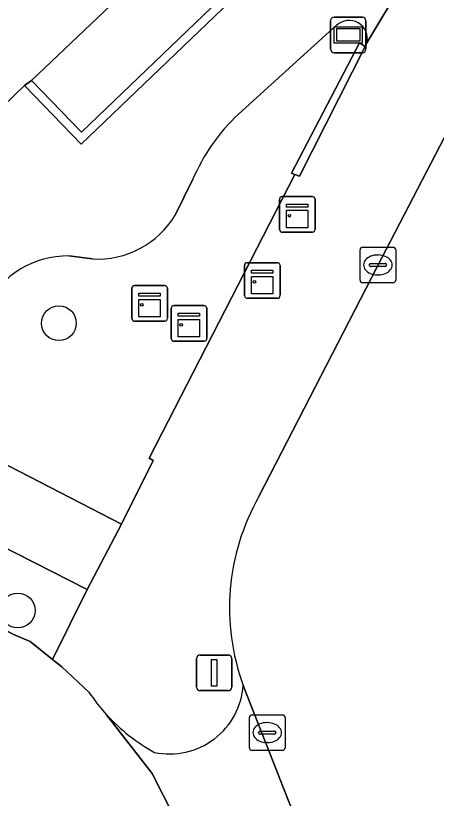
# Model space of a CAD drawing. Extents: x 160349 to 161355, y 381727 to 382854.
# Drawn here: x 161003.61 to 161015.41, y 382550.92 to 382572.91 of the extents above; entities that cross this region are included whole.
import ezdxf

# ---------------------------------------------------------------- set-up
doc = ezdxf.new("R2010")
doc.units = 0
for name, color, linetype in [('IMGEO_Boom', 7, 'Continuous'), ('IMGEO_Erf', 7, 'Continuous'), ('IMGEO_Groenvoorziening', 7, 'Continuous'), ('IMGEO_Informatiebord', 7, 'Continuous'), ('IMGEO_Kast', 7, 'Continuous'), ('IMGEO_Kolk', 7, 'Continuous'), ('IMGEO_Lichtmast', 7, 'Continuous'), ('IMGEO_Muur', 7, 'Continuous'), ('IMGEO_Rijbaan_lokaal_open', 7, 'Continuous'), ('IMGEO_Rioolput', 7, 'Continuous'), ('IMGEO_Terreindeel_gesloten', 7, 'Continuous'), ('IMGEO_Voetpad_open', 7, 'Continuous')]:
    doc.layers.add(name, color=color, linetype=linetype)

msp = doc.modelspace()

# ---------------------------------------------------------------- linework, layer by layer
at = {"layer": 'IMGEO_Boom'}
for centre in [(161004.822, 382564.267), (161003.667, 382556.199)]:
    msp.add_circle(centre, 0.489, dxfattribs=at)
at = {"layer": 'IMGEO_Erf'}
msp.add_lwpolyline([(161025.627, 382605.267), (161006.656, 382587.469), (161001.529, 382592.934), (161000, 382591.499), (160999.408, 382590.944), (161000, 382590.313), (161001.403, 382588.818), (161000, 382587.502), (160990.223, 382578.329), (160993.459, 382574.88), (160994.129, 382575.546), (160993.522, 382576.175), (161003.986, 382586.265), (161004.201, 382586.453), (161011.989, 382578.345), (161007.383, 382573.923), (161007.204, 382574.093), (161004.054, 382571.089), (161005.455, 382569.633), (161013.198, 382577.08), (161013.378, 382576.912), (161015.075, 382578.608), (161013.195, 382580.567), (161018.943, 382586.171)], dxfattribs=at)
at = {"layer": 'IMGEO_Groenvoorziening'}
for points in [[(161012.613, 382572.635), (161009.864, 382570.144)], [(160991.234, 382569.883), (160990.257, 382568.875), (160991.882, 382567.364), (160996.244, 382563.958), (161006.583, 382558.627), (161007.465, 382560.409), (161007.353, 382560.48), (161011.447, 382568.444), (161011.346, 382568.485), (161013.259, 382572.142), (161013.42, 382572.043), (161013.466, 382572.142)], [(161008.571, 382568.294), (161008.083, 382567.303)], [(161005.764, 382566.074), (161005.104, 382566.157)], [(161003.168, 382555.734), (161003.53, 382555.537), (161004.015, 382555.324), (161004.643, 382554.826), (161005.617, 382556.784), (161001.658, 382558.801), (161001.601, 382558.677)]]:
    msp.add_lwpolyline(points, dxfattribs=at)
for centre, radius, start, end in [((161012.963, 382572.256), 0.516, 347.1841, 132.7635), ((161013.698, 382566.087), 5.582, 133.3859, 156.7133), ((161005.918, 382568.586), 2.516, 266.4895, 329.355), ((161005.062, 382563.608), 2.549, 89.066, 153.6695)]:
    msp.add_arc(centre, radius, start, end, dxfattribs=at)
at = {"layer": 'IMGEO_Informatiebord'}
for p, q in [((161012.448, 382571.965), (161012.448, 382572.765)), ((161012.448, 382572.765), (161012.448, 382571.965)), ((161012.548, 382572.865), (161013.338, 382572.865)), ((161013.338, 382572.865), (161012.548, 382572.865)), ((161013.438, 382572.765), (161013.438, 382571.965)), ((161013.438, 382571.965), (161013.438, 382572.765)), ((161013.338, 382571.865), (161012.548, 382571.865)), ((161012.548, 382571.865), (161013.338, 382571.865))]:
    msp.add_line(p, q, dxfattribs=at)
for points in [[(161012.549, 382572.597), (161013.337, 382572.597), (161013.337, 382572.133), (161012.549, 382572.133), (161012.549, 382572.597)], [(161012.614, 382572.532), (161012.614, 382572.198), (161013.272, 382572.198), (161013.272, 382572.532), (161012.614, 382572.532)]]:
    msp.add_lwpolyline(points, dxfattribs=at)
for centre, start, end in [((161012.548, 382572.765), 90, 180), ((161012.548, 382572.765), 90, 180), ((161013.338, 382572.765), 0, 90), ((161013.338, 382572.765), 360, 90), ((161012.548, 382571.965), 180, 270), ((161012.548, 382571.965), 180, 270), ((161013.338, 382571.965), 270, 0), ((161013.338, 382571.965), 270, 0)]:
    msp.add_arc(centre, 0.1, start, end, dxfattribs=at)
at = {"layer": 'IMGEO_Kast'}
for p, q in [((161011.011, 382566.899), (161011.011, 382567.74)), ((161011.011, 382567.74), (161011.011, 382566.899)), ((161011.086, 382567.824), (161011.927, 382567.824)), ((161011.927, 382567.824), (161011.086, 382567.824)), ((161012.011, 382567.749), (161012.011, 382566.908)), ((161012.011, 382566.908), (161012.011, 382567.749)), ((161011.936, 382566.824), (161011.095, 382566.824)), ((161011.095, 382566.824), (161011.936, 382566.824)), ((161010.104, 382565.968), (161010.945, 382565.968)), ((161010.945, 382565.968), (161010.104, 382565.968)), ((161010.029, 382565.043), (161010.029, 382565.884)), ((161010.029, 382565.884), (161010.029, 382565.043)), ((161011.029, 382565.893), (161011.029, 382565.052)), ((161011.029, 382565.052), (161011.029, 382565.893)), ((161006.942, 382565.323), (161007.783, 382565.323)), ((161007.783, 382565.323), (161006.942, 382565.323)), ((161006.867, 382564.398), (161006.867, 382565.239)), ((161006.867, 382565.239), (161006.867, 382564.398)), ((161007.867, 382565.248), (161007.867, 382564.407)), ((161007.867, 382564.407), (161007.867, 382565.248)), ((161010.954, 382564.968), (161010.113, 382564.968)), ((161010.113, 382564.968), (161010.954, 382564.968)), ((161007.974, 382563.836), (161007.974, 382564.677)), ((161007.974, 382564.677), (161007.974, 382563.836)), ((161008.049, 382564.761), (161008.89, 382564.761)), ((161008.89, 382564.761), (161008.049, 382564.761)), ((161008.974, 382564.686), (161008.974, 382563.845)), ((161008.974, 382563.845), (161008.974, 382564.686)), ((161007.792, 382564.323), (161006.951, 382564.323)), ((161006.951, 382564.323), (161007.792, 382564.323)), ((161008.899, 382563.761), (161008.058, 382563.761)), ((161008.058, 382563.761), (161008.899, 382563.761))]:
    msp.add_line(p, q, dxfattribs=at)
for points in [[(161011.206, 382567.614), (161011.806, 382567.614), (161011.806, 382567.529), (161011.206, 382567.529), (161011.206, 382567.614)], [(161011.206, 382567.439), (161011.806, 382567.439), (161011.806, 382566.95), (161011.206, 382566.95), (161011.206, 382567.439)], [(161010.224, 382565.758), (161010.824, 382565.758), (161010.824, 382565.673), (161010.224, 382565.673), (161010.224, 382565.758)], [(161010.224, 382565.583), (161010.824, 382565.583), (161010.824, 382565.094), (161010.224, 382565.094), (161010.224, 382565.583)], [(161007.062, 382565.113), (161007.662, 382565.113), (161007.662, 382565.028), (161007.062, 382565.028), (161007.062, 382565.113)], [(161007.062, 382564.938), (161007.662, 382564.938), (161007.662, 382564.449), (161007.062, 382564.449), (161007.062, 382564.938)], [(161008.169, 382564.551), (161008.769, 382564.551), (161008.769, 382564.466), (161008.169, 382564.466), (161008.169, 382564.551)], [(161008.169, 382564.376), (161008.769, 382564.376), (161008.769, 382563.887), (161008.169, 382563.887), (161008.169, 382564.376)]]:
    msp.add_lwpolyline(points, dxfattribs=at)
for centre in [(161011.29, 382567.288), (161010.308, 382565.432), (161007.146, 382564.787), (161008.253, 382564.225)]:
    msp.add_circle(centre, 0.0377, dxfattribs=at)
for centre, start, end in [((161011.089, 382567.746), 92.4484, 184.2845), ((161011.089, 382567.746), 92.4484, 184.2845), ((161011.933, 382567.746), 2.4484, 94.2845), ((161011.933, 382567.746), 2.4484, 94.2845), ((161011.089, 382566.902), 182.4484, 274.2845), ((161011.089, 382566.902), 182.4484, 274.2845), ((161011.933, 382566.902), 272.4484, 4.2845), ((161011.933, 382566.902), 272.4484, 4.2845), ((161010.107, 382565.89), 92.4484, 184.2845), ((161010.107, 382565.89), 92.4484, 184.2845), ((161010.951, 382565.89), 2.4484, 94.2845), ((161010.951, 382565.89), 2.4484, 94.2845), ((161006.945, 382565.245), 92.4484, 184.2845), ((161006.945, 382565.245), 92.4484, 184.2845), ((161007.789, 382565.245), 2.4484, 94.2845), ((161007.789, 382565.245), 2.4484, 94.2845), ((161010.107, 382565.046), 182.4484, 274.2845), ((161010.107, 382565.046), 182.4484, 274.2845), ((161010.951, 382565.046), 272.4484, 4.2845), ((161010.951, 382565.046), 272.4484, 4.2845), ((161008.052, 382564.683), 92.4484, 184.2845), ((161008.052, 382564.683), 92.4484, 184.2845), ((161008.896, 382564.683), 2.4484, 94.2845), ((161008.896, 382564.683), 2.4484, 94.2845), ((161007.789, 382564.401), 272.4484, 4.2845), ((161007.789, 382564.401), 272.4484, 4.2845), ((161006.945, 382564.401), 182.4484, 274.2845), ((161006.945, 382564.401), 182.4484, 274.2845), ((161008.052, 382563.839), 182.4484, 274.2845), ((161008.052, 382563.839), 182.4484, 274.2845), ((161008.896, 382563.839), 272.4484, 4.2845), ((161008.896, 382563.839), 272.4484, 4.2845)]:
    msp.add_arc(centre, 0.0779, start, end, dxfattribs=at)
at = {"layer": 'IMGEO_Kolk'}
for p, q in [((161013.348, 382566.404), (161014.2, 382566.404)), ((161013.273, 382565.478), (161013.273, 382566.33)), ((161013.761, 382566.184), (161013.786, 382566.184)), ((161014.274, 382566.33), (161014.274, 382565.478)), ((161013.575, 382565.947), (161013.973, 382565.947)), ((161013.532, 382565.898), (161013.532, 382565.91)), ((161013.97, 382565.861), (161013.572, 382565.861)), ((161014.016, 382565.91), (161014.016, 382565.898)), ((161013.784, 382565.624), (161013.759, 382565.624)), ((161014.2, 382565.404), (161013.348, 382565.404))]:
    msp.add_line(p, q, dxfattribs=at)
for points in [[(161013.348, 382566.404), (161014.2, 382566.404)], [(161013.273, 382565.478), (161013.273, 382566.33)], [(161014.274, 382566.33), (161014.274, 382565.478)], [(161014.2, 382565.404), (161013.348, 382565.404)]]:
    msp.add_lwpolyline(points, dxfattribs=at)
for centre, radius, start, end in [((161013.35, 382566.328), 0.0765, 91.552, 178.448), ((161013.35, 382566.328), 0.0765, 91.552, 178.448), ((161014.198, 382566.328), 0.0765, 1.552, 88.448), ((161014.198, 382566.328), 0.0765, 1.552, 88.448), ((161013.572, 382565.907), 0.0403, 85.8775, 175.7526), ((161013.977, 382565.909), 0.0386, 1.7309, 96.639), ((161013.569, 382565.897), 0.0366, 178.938, 274.7102), ((161013.973, 382565.904), 0.043, 264.8664, 352.4533), ((161013.35, 382565.48), 0.0765, 181.552, 268.448), ((161013.35, 382565.48), 0.0765, 181.552, 268.448), ((161014.198, 382565.48), 0.0765, 271.552, 358.448), ((161014.198, 382565.48), 0.0765, 271.552, 358.448)]:
    msp.add_arc(centre, radius, start, end, dxfattribs=at)
for centre, major_axis, ratio, start_param, end_param in [((161013.76, 382565.904), (-0.387, 0.002), 0.722429, 4.712389, 7.853982), ((161013.785, 382565.904), (-0.39, 0.002), 0.717154, 1.570796, 4.712389)]:
    msp.add_ellipse(centre, major_axis=major_axis, ratio=ratio, start_param=start_param, end_param=end_param, dxfattribs=at)
at = {"layer": 'IMGEO_Lichtmast'}
for p, q in [((161008.684, 382554.047), (161008.684, 382554.847)), ((161008.684, 382554.847), (161008.684, 382554.047)), ((161008.784, 382554.947), (161009.574, 382554.947)), ((161009.574, 382554.947), (161008.784, 382554.947)), ((161009.674, 382554.847), (161009.674, 382554.047)), ((161009.674, 382554.047), (161009.674, 382554.847)), ((161009.574, 382553.947), (161008.784, 382553.947)), ((161008.784, 382553.947), (161009.574, 382553.947))]:
    msp.add_line(p, q, dxfattribs=at)
msp.add_lwpolyline([(161009.104, 382554.822), (161009.254, 382554.822), (161009.254, 382554.072), (161009.104, 382554.072), (161009.104, 382554.822)], dxfattribs=at)
for centre, start, end in [((161008.784, 382554.847), 90, 180), ((161008.784, 382554.847), 90, 180), ((161009.574, 382554.847), 0, 90), ((161009.574, 382554.847), 360, 90), ((161008.784, 382554.047), 180, 270), ((161008.784, 382554.047), 180, 270), ((161009.574, 382554.047), 270, 0), ((161009.574, 382554.047), 270, 0)]:
    msp.add_arc(centre, 0.1, start, end, dxfattribs=at)
at = {"layer": 'IMGEO_Muur'}
for points in [[(161003.853, 382570.944), (161005.451, 382569.293), (161013.378, 382576.912), (161013.198, 382577.08), (161005.455, 382569.633), (161004.054, 382571.089)], [(161013.259, 382572.142), (161011.346, 382568.485), (161011.447, 382568.444), (161011.571, 382568.394), (161013.42, 382572.043)]]:
    msp.add_lwpolyline(points, close=True, dxfattribs=at)
at = {"layer": 'IMGEO_Rijbaan_lokaal_open'}
for points in [[(161022.626, 382571.842), (161038.538, 382586.761), (161036.022, 382589.446), (161032.838, 382586.474), (161022.938, 382577.044), (161022.827, 382576.939), (161018.246, 382572.995), (161017.113, 382571.74), (161016.265, 382570.678), (161013.759, 382565.872), (161010.437, 382559.396)], [(161005.665, 382553.906), (161004.903, 382554.62), (161004.643, 382554.826), (161004.015, 382555.324), (161003.53, 382555.537), (161003.168, 382555.734), (161000, 382557.418)], [(161009.997, 382554.094), (161011.801, 382549.49)], [(161011.801, 382549.49), (161009.997, 382554.094)], [(161006.16, 382553.271), (161007.444, 382551.622), (161008.076, 382550.368), (161008.573, 382549.055), (161009.015, 382547.43)], [(161009.015, 382547.43), (161008.573, 382549.055), (161008.076, 382550.368), (161007.444, 382551.622), (161006.16, 382553.271)]]:
    msp.add_lwpolyline(points, dxfattribs=at)
for centre, radius, start, end in [((161015.909, 382556.273), 6.301, 150.2844, 200.2276), ((161007.929, 382554.243), 2.074, 258.2368, 355.8774), ((161009.977, 382556.757), 5.169, 213.4709, 222.4039), ((161009.99, 382556.759), 5.18, 222.3198, 241.3432)]:
    msp.add_arc(centre, radius, start, end, dxfattribs=at)
at = {"layer": 'IMGEO_Rioolput'}
for p, q in [((161010.167, 382552.342), (161010.167, 382553.194)), ((161010.242, 382553.268), (161011.094, 382553.268)), ((161011.168, 382553.194), (161011.168, 382552.342)), ((161010.655, 382553.048), (161010.68, 382553.048)), ((161010.426, 382552.762), (161010.426, 382552.774)), ((161010.469, 382552.811), (161010.867, 382552.811)), ((161010.91, 382552.774), (161010.91, 382552.762)), ((161010.864, 382552.725), (161010.466, 382552.725)), ((161010.678, 382552.488), (161010.653, 382552.488)), ((161011.094, 382552.268), (161010.242, 382552.268))]:
    msp.add_line(p, q, dxfattribs=at)
for points in [[(161010.167, 382552.342), (161010.167, 382553.194)], [(161010.242, 382553.268), (161011.094, 382553.268)], [(161011.168, 382553.194), (161011.168, 382552.342)], [(161011.094, 382552.268), (161010.242, 382552.268)]]:
    msp.add_lwpolyline(points, dxfattribs=at)
for centre, radius, start, end in [((161010.244, 382553.192), 0.0765, 91.552, 178.448), ((161010.244, 382553.192), 0.0765, 91.552, 178.448), ((161011.092, 382553.192), 0.0765, 1.552, 88.448), ((161011.092, 382553.192), 0.0765, 1.552, 88.448), ((161010.466, 382552.771), 0.0403, 85.8775, 175.7526), ((161010.463, 382552.761), 0.0366, 178.938, 274.7102), ((161010.867, 382552.768), 0.043, 264.8664, 352.4533), ((161010.871, 382552.773), 0.0386, 1.7309, 96.639), ((161010.244, 382552.344), 0.0765, 181.552, 268.448), ((161010.244, 382552.344), 0.0765, 181.552, 268.448), ((161011.092, 382552.344), 0.0765, 271.552, 358.448), ((161011.092, 382552.344), 0.0765, 271.552, 358.448)]:
    msp.add_arc(centre, radius, start, end, dxfattribs=at)
for centre, major_axis, ratio, start_param, end_param in [((161010.654, 382552.768), (-0.387, 0.002), 0.722429, 4.712389, 7.853982), ((161010.679, 382552.768), (-0.39, 0.002), 0.717154, 1.570796, 4.712389)]:
    msp.add_ellipse(centre, major_axis=major_axis, ratio=ratio, start_param=start_param, end_param=end_param, dxfattribs=at)
at = {"layer": 'IMGEO_Terreindeel_gesloten'}
msp.add_lwpolyline([(161004.054, 382571.089), (161007.204, 382574.093), (161011.671, 382578.392), (161004.708, 382585.525), (160994.841, 382576.029), (160997.222, 382573.505), (161001.719, 382568.872), (161003.853, 382570.944)], close=True, dxfattribs=at)
at = {"layer": 'IMGEO_Voetpad_open'}
for points in [[(161121.797, 382668.264), (161119.081, 382671.473), (161105.295, 382660.762), (161103.436, 382659.6), (161089.932, 382646.669), (161089.085, 382645.859), (161086.165, 382643.062), (161054.151, 382612.787), (161053.198, 382611.886), (161044.677, 382603.828), (161022.393, 382582.754), (161016.471, 382577.154), (161013.466, 382572.142), (161013.42, 382572.043), (161011.571, 382568.394), (161011.447, 382568.444), (161007.353, 382560.48), (161007.465, 382560.409), (161006.583, 382558.627), (161005.617, 382556.784), (161004.643, 382554.826), (161004.903, 382554.62), (161005.665, 382553.906)], [(161013.466, 382572.142), (161016.471, 382577.154), (161015.075, 382578.608), (161013.378, 382576.912), (161005.451, 382569.293), (161003.853, 382570.944), (161001.719, 382568.872), (160997.222, 382573.505), (160996.633, 382572.949), (160994.129, 382575.546), (160993.459, 382574.88), (160992.022, 382573.414), (160992.38, 382573.236), (160992.291, 382573.057), (160987.266, 382575.555), (160979.253, 382579.538), (160990.257, 382568.875), (160991.234, 382569.883)], [(161010.437, 382559.396), (161013.759, 382565.872), (161016.265, 382570.678), (161017.113, 382571.74), (161018.246, 382572.995), (161022.827, 382576.939), (161022.938, 382577.044)], [(161009.864, 382570.144), (161012.613, 382572.635)], [(161008.083, 382567.303), (161008.571, 382568.294)], [(161005.104, 382566.157), (161005.764, 382566.074)], [(160997.554, 382559.605), (160998.564, 382559.853), (160999.234, 382559.861), (161000, 382559.477), (161001.601, 382558.677), (161001.658, 382558.801), (161005.617, 382556.784), (161006.583, 382558.627), (160996.244, 382563.958)]]:
    msp.add_lwpolyline(points, dxfattribs=at)
for centre, radius, start, end in [((161012.963, 382572.256), 0.516, 347.1841, 132.7635), ((161013.698, 382566.087), 5.582, 133.3859, 156.7133), ((161005.918, 382568.586), 2.516, 266.4895, 329.355), ((161005.062, 382563.608), 2.549, 89.066, 153.6695), ((161015.909, 382556.273), 6.301, 150.2844, 200.2276), ((161007.929, 382554.243), 2.074, 258.2368, 355.8774), ((161009.977, 382556.757), 5.169, 213.4709, 222.4039), ((161009.99, 382556.759), 5.18, 222.3198, 241.3432)]:
    msp.add_arc(centre, radius, start, end, dxfattribs=at)

doc.saveas('drawing.dxf')
